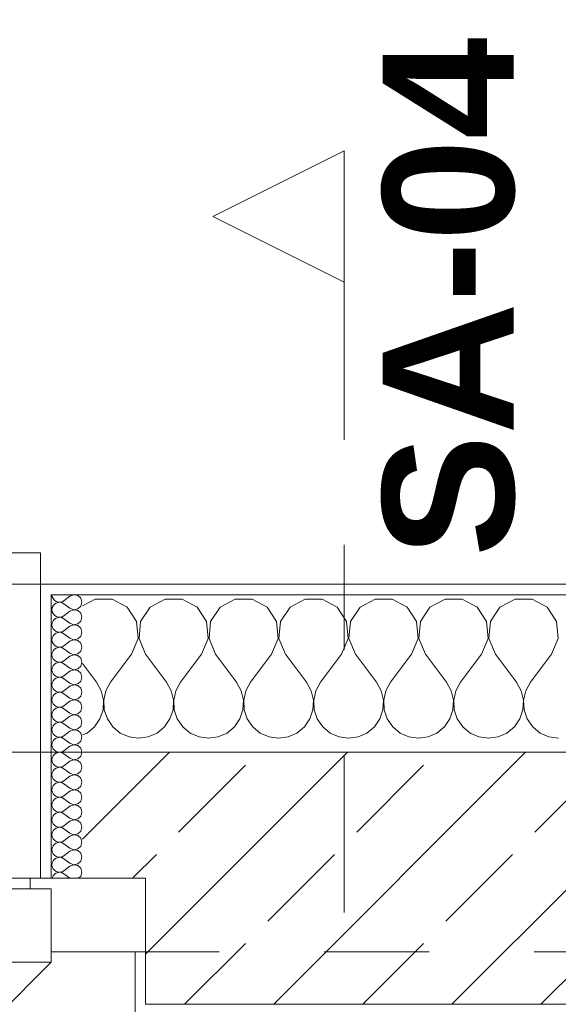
# Model space of a CAD drawing. Header units: metres. Extents: x -4 to 99, y -11 to 17.
# Tile 367 of 656: x 32.22 to 32.733, y 13.455 to 14.393. Entities that reach past the tile are written whole.
import ezdxf

# ---------------------------------------------------------------- set-up
doc = ezdxf.new("R2010")
doc.units = ezdxf.units.M
doc.header["$MEASUREMENT"] = 0
for name, pattern in [('Schnittlinie', [0.3, 0.15, -0.075, 0, -0.075]), ('Strichlinie eng', [0.115, 0.075, -0.04]), ('Untersicht', [0.1, 0.075, -0.025]), ('Wipeout_Contour', [1, 0, -1])]:
    doc.linetypes.add(name, pattern=pattern)
for name, color, linetype in [('152 - Bemaßung_ Beschriftung.Ausbau', 7, 'Continuous'), ('203 - Marker.Schnitt - Ausbaudetail SA', 7, 'Continuous'), ('603 - Struktur.Bodenplatte_ Decke Roh', 7, 'Continuous'), ('604 - Struktur.Wand Aussen', 7, 'Continuous'), ('Neubau_653 - Abdeckung.TB Verkofferung', 7, 'Continuous')]:
    doc.layers.add(name, color=color, linetype=linetype)
doc.styles.add('ERSTELLTER_STIL_1', font='txt')
doc.styles.add('ERSTELLTER_STIL_2', font='txt')
doc.dimstyles.new('ERSTELLTER_STIL__2', dxfattribs={"dimtxt": 0.1, "dimasz": 0.0532, "dimexe": 0.18, "dimexo": 0.0625, "dimgap": 0, "dimtad": 1, "dimtih": 1, "dimtoh": 1, "dimzin": 0, "dimdsep": 46, "dimtxsty": 'ERSTELLTER_STIL_2', "dimblk": 'ARROWHEAD_2', "dimblk1": 'ARROWHEAD_2', "dimblk2": 'ARROWHEAD_2', "dimcen": 0.09, "dimse1": 1, "dimse2": 1, "dimclrd": 7, "dimclre": 7, "dimclrt": 7, "dimazin": 0, "dimtfac": 1, "dimtdec": 4, "dimtmove": 0, "dimatfit": 3, "dimfxl": 1, "dimtolj": 1, "dimtzin": 0, "dimarcsym": 0})
pattern_1 = [(0, (0, 0), (0, 0.08660254), [0, -0.05]), (0, (0.025, 0.0433), (0, 0.08660254), [0, -0.05])]

# ---------------------------------------------------------------- blocks, each defined once
blk = doc.blocks.new('*X37')
at = {"layer": '604 - Struktur.Wand Aussen', "color": 7, "linetype": 'Continuous', "lineweight": 5}
for p, q in [((32.29188, 13.84066), (32.28, 13.83429)), ((32.30812, 13.84066), (32.29188, 13.84066)), ((32.32243, 13.83299), (32.30812, 13.84066)), ((32.35855, 13.84066), (32.34424, 13.83299)), ((32.37479, 13.84066), (32.35855, 13.84066)), ((32.3891, 13.83299), (32.37479, 13.84066)), ((32.42521, 13.84066), (32.4109, 13.83299)), ((32.44145, 13.84066), (32.42521, 13.84066)), ((32.45576, 13.83299), (32.44145, 13.84066)), ((32.49188, 13.84066), (32.47757, 13.83299)), ((32.50812, 13.84066), (32.49188, 13.84066)), ((32.52243, 13.83299), (32.50812, 13.84066)), ((32.55855, 13.84066), (32.54424, 13.83299)), ((32.57479, 13.84066), (32.55855, 13.84066)), ((32.5891, 13.83299), (32.57479, 13.84066)), ((32.62521, 13.84066), (32.6109, 13.83299)), ((32.64145, 13.84066), (32.62521, 13.84066)), ((32.65576, 13.83299), (32.64145, 13.84066)), ((32.69188, 13.84066), (32.67757, 13.83299)), ((32.70812, 13.84066), (32.69188, 13.84066)), ((32.72243, 13.83299), (32.70812, 13.84066)), ((32.33142, 13.81947), (32.32243, 13.83299)), ((32.34424, 13.83299), (32.33525, 13.81947)), ((32.39808, 13.81947), (32.3891, 13.83299)), ((32.4109, 13.83299), (32.40192, 13.81947)), ((32.46475, 13.81947), (32.45576, 13.83299)), ((32.47757, 13.83299), (32.46858, 13.81947)), ((32.53142, 13.81947), (32.52243, 13.83299)), ((32.54424, 13.83299), (32.53525, 13.81947)), ((32.59808, 13.81947), (32.5891, 13.83299)), ((32.6109, 13.83299), (32.60192, 13.81947)), ((32.66475, 13.81947), (32.65576, 13.83299)), ((32.67757, 13.83299), (32.66858, 13.81947)), ((32.73142, 13.81947), (32.72243, 13.83299)), ((32.33295, 13.8033), (32.33142, 13.81947)), ((32.33525, 13.81947), (32.33371, 13.8033)), ((32.39962, 13.8033), (32.39808, 13.81947)), ((32.40192, 13.81947), (32.40038, 13.8033)), ((32.46629, 13.8033), (32.46475, 13.81947)), ((32.46858, 13.81947), (32.46705, 13.8033)), ((32.53295, 13.8033), (32.53142, 13.81947)), ((32.53525, 13.81947), (32.53371, 13.8033)), ((32.59962, 13.8033), (32.59808, 13.81947)), ((32.60192, 13.81947), (32.60038, 13.8033)), ((32.66629, 13.8033), (32.66475, 13.81947)), ((32.66858, 13.81947), (32.66705, 13.8033)), ((32.73295, 13.8033), (32.73142, 13.81947)), ((32.32667, 13.78833), (32.33295, 13.8033)), ((32.33371, 13.8033), (32.34, 13.78833)), ((32.39333, 13.78833), (32.39962, 13.8033)), ((32.40038, 13.8033), (32.40667, 13.78833)), ((32.46, 13.78833), (32.46629, 13.8033)), ((32.46705, 13.8033), (32.47333, 13.78833)), ((32.52667, 13.78833), (32.53295, 13.8033)), ((32.53371, 13.8033), (32.54, 13.78833)), ((32.59333, 13.78833), (32.59962, 13.8033)), ((32.60038, 13.8033), (32.60667, 13.78833)), ((32.66, 13.78833), (32.66629, 13.8033)), ((32.66705, 13.8033), (32.67333, 13.78833)), ((32.72667, 13.78833), (32.73295, 13.8033)), ((32.32667, 13.78833), (32.30667, 13.76167)), ((32.34, 13.78833), (32.36, 13.76167)), ((32.39333, 13.78833), (32.37333, 13.76167)), ((32.40667, 13.78833), (32.42667, 13.76167)), ((32.46, 13.78833), (32.44, 13.76167)), ((32.47333, 13.78833), (32.49333, 13.76167)), ((32.52667, 13.78833), (32.50667, 13.76167)), ((32.54, 13.78833), (32.56, 13.76167)), ((32.59333, 13.78833), (32.57333, 13.76167)), ((32.60667, 13.78833), (32.62667, 13.76167)), ((32.66, 13.78833), (32.64, 13.76167)), ((32.67333, 13.78833), (32.69333, 13.76167)), ((32.72667, 13.78833), (32.70667, 13.76167)), ((32.28, 13.77944), (32.29333, 13.76167)), ((32.29778, 13.75362), (32.29333, 13.76167)), ((32.29987, 13.74466), (32.29778, 13.75362)), ((32.30222, 13.75362), (32.30013, 13.74466)), ((32.30667, 13.76167), (32.30222, 13.75362)), ((32.36445, 13.75362), (32.36, 13.76167)), ((32.36653, 13.74466), (32.36445, 13.75362)), ((32.36888, 13.75362), (32.3668, 13.74466)), ((32.37333, 13.76167), (32.36888, 13.75362)), ((32.43112, 13.75362), (32.42667, 13.76167)), ((32.4332, 13.74466), (32.43112, 13.75362)), ((32.43555, 13.75362), (32.43347, 13.74466)), ((32.44, 13.76167), (32.43555, 13.75362)), ((32.49778, 13.75362), (32.49333, 13.76167)), ((32.49987, 13.74466), (32.49778, 13.75362)), ((32.50222, 13.75362), (32.50013, 13.74466)), ((32.50667, 13.76167), (32.50222, 13.75362)), ((32.56445, 13.75362), (32.56, 13.76167)), ((32.56653, 13.74466), (32.56445, 13.75362)), ((32.56888, 13.75362), (32.5668, 13.74466)), ((32.57333, 13.76167), (32.56888, 13.75362)), ((32.63112, 13.75362), (32.62667, 13.76167)), ((32.6332, 13.74466), (32.63112, 13.75362)), ((32.63555, 13.75362), (32.63347, 13.74466)), ((32.64, 13.76167), (32.63555, 13.75362)), ((32.69778, 13.75362), (32.69333, 13.76167)), ((32.69987, 13.74466), (32.69778, 13.75362)), ((32.70222, 13.75362), (32.70013, 13.74466)), ((32.70667, 13.76167), (32.70222, 13.75362)), ((32.29942, 13.73547), (32.29987, 13.74466)), ((32.30013, 13.74466), (32.30058, 13.73547)), ((32.36609, 13.73547), (32.36653, 13.74466)), ((32.3668, 13.74466), (32.36725, 13.73547)), ((32.43275, 13.73547), (32.4332, 13.74466)), ((32.43347, 13.74466), (32.43391, 13.73547)), ((32.49942, 13.73547), (32.49987, 13.74466)), ((32.50013, 13.74466), (32.50058, 13.73547)), ((32.56609, 13.73547), (32.56653, 13.74466)), ((32.5668, 13.74466), (32.56725, 13.73547)), ((32.63275, 13.73547), (32.6332, 13.74466)), ((32.63347, 13.74466), (32.63391, 13.73547)), ((32.69942, 13.73547), (32.69987, 13.74466)), ((32.70013, 13.74466), (32.70058, 13.73547)), ((32.29648, 13.72676), (32.29942, 13.73547)), ((32.30058, 13.73547), (32.30352, 13.72676)), ((32.36315, 13.72676), (32.36609, 13.73547)), ((32.36725, 13.73547), (32.37019, 13.72676)), ((32.42981, 13.72676), (32.43275, 13.73547)), ((32.43391, 13.73547), (32.43685, 13.72676)), ((32.49648, 13.72676), (32.49942, 13.73547)), ((32.50058, 13.73547), (32.50352, 13.72676)), ((32.56315, 13.72676), (32.56609, 13.73547)), ((32.56725, 13.73547), (32.57019, 13.72676)), ((32.62981, 13.72676), (32.63275, 13.73547)), ((32.63391, 13.73547), (32.63685, 13.72676)), ((32.69648, 13.72676), (32.69942, 13.73547)), ((32.70058, 13.73547), (32.70352, 13.72676)), ((32.29127, 13.71918), (32.29648, 13.72676)), ((32.30352, 13.72676), (32.30873, 13.71918)), ((32.35794, 13.71918), (32.36315, 13.72676)), ((32.37019, 13.72676), (32.37539, 13.71918)), ((32.42461, 13.71918), (32.42981, 13.72676)), ((32.43685, 13.72676), (32.44206, 13.71918)), ((32.49127, 13.71918), (32.49648, 13.72676)), ((32.50352, 13.72676), (32.50873, 13.71918)), ((32.55794, 13.71918), (32.56315, 13.72676)), ((32.57019, 13.72676), (32.57539, 13.71918)), ((32.62461, 13.71918), (32.62981, 13.72676)), ((32.63685, 13.72676), (32.64206, 13.71918)), ((32.69127, 13.71918), (32.69648, 13.72676)), ((32.70352, 13.72676), (32.70873, 13.71918)), ((32.28419, 13.71331), (32.29127, 13.71918)), ((32.30873, 13.71918), (32.31581, 13.71331)), ((32.35086, 13.71331), (32.35794, 13.71918)), ((32.37539, 13.71918), (32.38248, 13.71331)), ((32.41752, 13.71331), (32.42461, 13.71918)), ((32.44206, 13.71918), (32.44914, 13.71331)), ((32.48419, 13.71331), (32.49127, 13.71918)), ((32.50873, 13.71918), (32.51581, 13.71331)), ((32.55086, 13.71331), (32.55794, 13.71918)), ((32.57539, 13.71918), (32.58248, 13.71331)), ((32.61752, 13.71331), (32.62461, 13.71918)), ((32.64206, 13.71918), (32.64914, 13.71331)), ((32.68419, 13.71331), (32.69127, 13.71918)), ((32.70873, 13.71918), (32.71581, 13.71331)), ((32.28, 13.71146), (32.28419, 13.71331)), ((32.31581, 13.71331), (32.32422, 13.7096)), ((32.32422, 13.7096), (32.33333, 13.70833)), ((32.33333, 13.70833), (32.34244, 13.7096)), ((32.34244, 13.7096), (32.35086, 13.71331)), ((32.38248, 13.71331), (32.39089, 13.7096)), ((32.39089, 13.7096), (32.4, 13.70833)), ((32.4, 13.70833), (32.40911, 13.7096)), ((32.40911, 13.7096), (32.41752, 13.71331)), ((32.44914, 13.71331), (32.45756, 13.7096)), ((32.45756, 13.7096), (32.46667, 13.70833)), ((32.46667, 13.70833), (32.47578, 13.7096)), ((32.47578, 13.7096), (32.48419, 13.71331)), ((32.51581, 13.71331), (32.52422, 13.7096)), ((32.52422, 13.7096), (32.53333, 13.70833)), ((32.53333, 13.70833), (32.54244, 13.7096)), ((32.54244, 13.7096), (32.55086, 13.71331)), ((32.58248, 13.71331), (32.59089, 13.7096)), ((32.59089, 13.7096), (32.6, 13.70833)), ((32.6, 13.70833), (32.60911, 13.7096)), ((32.60911, 13.7096), (32.61752, 13.71331)), ((32.64914, 13.71331), (32.65756, 13.7096)), ((32.65756, 13.7096), (32.66667, 13.70833)), ((32.66667, 13.70833), (32.67578, 13.7096)), ((32.67578, 13.7096), (32.68419, 13.71331)), ((32.71581, 13.71331), (32.72422, 13.7096)), ((32.72422, 13.7096), (32.73333, 13.70833))]:
    blk.add_line(p, q, dxfattribs=at)
blk = doc.blocks.new('*X61')
at = {"layer": '604 - Struktur.Wand Aussen', "color": 7, "linetype": 'Continuous', "lineweight": 5}
for p, q in [((32.25071, 13.845), (32.25099, 13.84305)), ((32.25099, 13.84305), (32.25178, 13.84124)), ((32.25178, 13.84124), (32.25304, 13.83973)), ((32.25304, 13.83973), (32.25466, 13.83861)), ((32.25466, 13.83861), (32.25653, 13.83798)), ((32.25653, 13.83773), (32.25466, 13.8371)), ((32.25653, 13.83798), (32.2585, 13.83789)), ((32.2585, 13.83783), (32.25653, 13.83773)), ((32.2585, 13.83789), (32.26042, 13.83833)), ((32.26042, 13.83738), (32.2585, 13.83783)), ((32.26042, 13.83833), (32.26214, 13.83929)), ((32.26786, 13.84357), (32.26214, 13.83929)), ((32.2715, 13.84497), (32.26786, 13.84357)), ((32.27534, 13.84425), (32.2715, 13.84497)), ((32.27822, 13.84161), (32.27534, 13.84425)), ((32.27929, 13.83786), (32.27822, 13.84161)), ((32.27822, 13.8341), (32.27929, 13.83786)), ((32.25099, 13.83267), (32.25071, 13.83071)), ((32.25071, 13.83071), (32.25099, 13.82876)), ((32.25178, 13.83447), (32.25099, 13.83267)), ((32.25099, 13.82876), (32.25178, 13.82696)), ((32.25304, 13.83599), (32.25178, 13.83447)), ((32.25466, 13.8371), (32.25304, 13.83599)), ((32.26214, 13.83643), (32.26042, 13.83738)), ((32.26786, 13.83214), (32.26214, 13.83643)), ((32.26786, 13.82929), (32.26214, 13.825)), ((32.26786, 13.83214), (32.2715, 13.83074)), ((32.2715, 13.83069), (32.26786, 13.82929)), ((32.2715, 13.83074), (32.27534, 13.83147)), ((32.27534, 13.82996), (32.2715, 13.83069)), ((32.27534, 13.83147), (32.27822, 13.8341)), ((32.27822, 13.82733), (32.27534, 13.82996)), ((32.25178, 13.82018), (32.25099, 13.81838)), ((32.25178, 13.82696), (32.25304, 13.82544)), ((32.25304, 13.8217), (32.25178, 13.82018)), ((32.25304, 13.82544), (32.25466, 13.82433)), ((32.25466, 13.82282), (32.25304, 13.8217)), ((32.25466, 13.82433), (32.25653, 13.8237)), ((32.25653, 13.82345), (32.25466, 13.82282)), ((32.25653, 13.8237), (32.2585, 13.8236)), ((32.2585, 13.82354), (32.25653, 13.82345)), ((32.2585, 13.8236), (32.26042, 13.82405)), ((32.26042, 13.8231), (32.2585, 13.82354)), ((32.26042, 13.82405), (32.26214, 13.825)), ((32.26214, 13.82214), (32.26042, 13.8231)), ((32.26786, 13.81786), (32.26214, 13.82214)), ((32.27534, 13.81718), (32.27822, 13.81982)), ((32.27929, 13.82357), (32.27822, 13.82733)), ((32.27822, 13.81982), (32.27929, 13.82357)), ((32.25099, 13.81838), (32.25071, 13.81643)), ((32.25071, 13.81643), (32.25099, 13.81448)), ((32.25099, 13.81448), (32.25178, 13.81267)), ((32.25178, 13.81267), (32.25304, 13.81116)), ((32.25304, 13.81116), (32.25466, 13.81004)), ((32.25466, 13.81004), (32.25653, 13.80941)), ((32.2585, 13.80931), (32.26042, 13.80976)), ((32.26042, 13.80976), (32.26214, 13.81071)), ((32.26786, 13.815), (32.26214, 13.81071)), ((32.26786, 13.81786), (32.2715, 13.81646)), ((32.2715, 13.8164), (32.26786, 13.815)), ((32.2715, 13.81646), (32.27534, 13.81718)), ((32.27534, 13.81567), (32.2715, 13.8164)), ((32.27822, 13.81304), (32.27534, 13.81567)), ((32.27929, 13.80929), (32.27822, 13.81304)), ((32.25099, 13.80409), (32.25071, 13.80214)), ((32.25071, 13.80214), (32.25099, 13.80019)), ((32.25178, 13.8059), (32.25099, 13.80409)), ((32.25304, 13.80742), (32.25178, 13.8059)), ((32.25466, 13.80853), (32.25304, 13.80742)), ((32.25653, 13.80916), (32.25466, 13.80853)), ((32.25653, 13.80941), (32.2585, 13.80931)), ((32.2585, 13.80926), (32.25653, 13.80916)), ((32.26042, 13.80881), (32.2585, 13.80926)), ((32.26214, 13.80786), (32.26042, 13.80881)), ((32.26786, 13.80357), (32.26214, 13.80786)), ((32.26786, 13.80071), (32.26214, 13.79643)), ((32.26786, 13.80357), (32.2715, 13.80217)), ((32.2715, 13.80211), (32.26786, 13.80071)), ((32.2715, 13.80217), (32.27534, 13.8029)), ((32.27534, 13.80139), (32.2715, 13.80211)), ((32.27534, 13.8029), (32.27822, 13.80553)), ((32.27822, 13.79876), (32.27534, 13.80139)), ((32.27822, 13.80553), (32.27929, 13.80929)), ((32.25099, 13.80019), (32.25178, 13.79839)), ((32.25178, 13.79161), (32.25099, 13.78981)), ((32.25178, 13.79839), (32.25304, 13.79687)), ((32.25304, 13.79313), (32.25178, 13.79161)), ((32.25304, 13.79687), (32.25466, 13.79575)), ((32.25466, 13.79425), (32.25304, 13.79313)), ((32.25466, 13.79575), (32.25653, 13.79512)), ((32.25653, 13.79488), (32.25466, 13.79425)), ((32.25653, 13.79512), (32.2585, 13.79503)), ((32.2585, 13.79497), (32.25653, 13.79488)), ((32.2585, 13.79503), (32.26042, 13.79547)), ((32.26042, 13.79453), (32.2585, 13.79497)), ((32.26042, 13.79547), (32.26214, 13.79643)), ((32.26214, 13.79357), (32.26042, 13.79453)), ((32.26786, 13.78929), (32.26214, 13.79357)), ((32.27534, 13.78861), (32.27822, 13.79124)), ((32.27929, 13.795), (32.27822, 13.79876)), ((32.27822, 13.79124), (32.27929, 13.795)), ((32.25099, 13.78981), (32.25071, 13.78786)), ((32.25071, 13.78786), (32.25099, 13.78591)), ((32.25099, 13.78591), (32.25178, 13.7841)), ((32.25178, 13.7841), (32.25304, 13.78258)), ((32.25304, 13.78258), (32.25466, 13.78147)), ((32.25466, 13.78147), (32.25653, 13.78084)), ((32.26042, 13.78119), (32.26214, 13.78214)), ((32.26786, 13.78643), (32.26214, 13.78214)), ((32.26786, 13.78929), (32.2715, 13.78789)), ((32.2715, 13.78783), (32.26786, 13.78643)), ((32.2715, 13.78789), (32.27534, 13.78861)), ((32.27534, 13.7871), (32.2715, 13.78783)), ((32.27822, 13.78447), (32.27534, 13.7871)), ((32.27929, 13.78071), (32.27822, 13.78447)), ((32.25099, 13.77552), (32.25071, 13.77357)), ((32.25071, 13.77357), (32.25099, 13.77162)), ((32.25178, 13.77733), (32.25099, 13.77552)), ((32.25304, 13.77884), (32.25178, 13.77733)), ((32.25466, 13.77996), (32.25304, 13.77884)), ((32.25653, 13.78059), (32.25466, 13.77996)), ((32.25653, 13.78084), (32.2585, 13.78074)), ((32.2585, 13.78069), (32.25653, 13.78059)), ((32.2585, 13.78074), (32.26042, 13.78119)), ((32.26042, 13.78024), (32.2585, 13.78069)), ((32.26214, 13.77929), (32.26042, 13.78024)), ((32.26786, 13.775), (32.26214, 13.77929)), ((32.26786, 13.77214), (32.26214, 13.76786)), ((32.26786, 13.775), (32.2715, 13.7736)), ((32.2715, 13.77354), (32.26786, 13.77214)), ((32.2715, 13.7736), (32.27534, 13.77433)), ((32.27534, 13.77282), (32.2715, 13.77354)), ((32.27534, 13.77433), (32.27822, 13.77696)), ((32.27822, 13.77018), (32.27534, 13.77282)), ((32.27822, 13.77696), (32.27929, 13.78071)), ((32.25099, 13.77162), (32.25178, 13.76982)), ((32.25178, 13.76304), (32.25099, 13.76124)), ((32.25178, 13.76982), (32.25304, 13.7683)), ((32.25304, 13.76456), (32.25178, 13.76304)), ((32.25304, 13.7683), (32.25466, 13.76718)), ((32.25466, 13.76567), (32.25304, 13.76456)), ((32.25466, 13.76718), (32.25653, 13.76655)), ((32.25653, 13.7663), (32.25466, 13.76567)), ((32.25653, 13.76655), (32.2585, 13.76646)), ((32.2585, 13.7664), (32.25653, 13.7663)), ((32.2585, 13.76646), (32.26042, 13.7669)), ((32.26042, 13.76595), (32.2585, 13.7664)), ((32.26042, 13.7669), (32.26214, 13.76786)), ((32.26214, 13.765), (32.26042, 13.76595)), ((32.26786, 13.76071), (32.26214, 13.765)), ((32.27929, 13.76643), (32.27822, 13.77018)), ((32.27822, 13.76267), (32.27929, 13.76643)), ((32.25099, 13.76124), (32.25071, 13.75929)), ((32.25071, 13.75929), (32.25099, 13.75733)), ((32.25099, 13.75733), (32.25178, 13.75553)), ((32.25178, 13.75553), (32.25304, 13.75401)), ((32.25304, 13.75401), (32.25466, 13.7529)), ((32.26042, 13.75262), (32.26214, 13.75357)), ((32.26786, 13.75786), (32.26214, 13.75357)), ((32.26786, 13.76071), (32.2715, 13.75931)), ((32.2715, 13.75926), (32.26786, 13.75786)), ((32.2715, 13.75931), (32.27534, 13.76004)), ((32.27534, 13.75853), (32.2715, 13.75926)), ((32.27534, 13.76004), (32.27822, 13.76267)), ((32.27822, 13.7559), (32.27534, 13.75853)), ((32.27929, 13.75214), (32.27822, 13.7559)), ((32.25099, 13.74695), (32.25071, 13.745)), ((32.25071, 13.745), (32.25099, 13.74305)), ((32.25178, 13.74876), (32.25099, 13.74695)), ((32.25304, 13.75027), (32.25178, 13.74876)), ((32.25466, 13.75139), (32.25304, 13.75027)), ((32.25466, 13.7529), (32.25653, 13.75227)), ((32.25653, 13.75202), (32.25466, 13.75139)), ((32.25653, 13.75227), (32.2585, 13.75217)), ((32.2585, 13.75211), (32.25653, 13.75202)), ((32.2585, 13.75217), (32.26042, 13.75262)), ((32.26042, 13.75167), (32.2585, 13.75211)), ((32.26214, 13.75071), (32.26042, 13.75167)), ((32.26786, 13.74643), (32.26214, 13.75071)), ((32.26786, 13.74643), (32.2715, 13.74503)), ((32.2715, 13.74497), (32.26786, 13.74357)), ((32.2715, 13.74503), (32.27534, 13.74575)), ((32.27534, 13.74425), (32.2715, 13.74497)), ((32.27534, 13.74575), (32.27822, 13.74839)), ((32.27822, 13.74161), (32.27534, 13.74425)), ((32.27822, 13.74839), (32.27929, 13.75214)), ((32.25099, 13.74305), (32.25178, 13.74124)), ((32.25178, 13.74124), (32.25304, 13.73973)), ((32.25304, 13.73599), (32.25178, 13.73447)), ((32.25304, 13.73973), (32.25466, 13.73861)), ((32.25466, 13.7371), (32.25304, 13.73599)), ((32.25466, 13.73861), (32.25653, 13.73798)), ((32.25653, 13.73773), (32.25466, 13.7371)), ((32.25653, 13.73798), (32.2585, 13.73789)), ((32.2585, 13.73783), (32.25653, 13.73773)), ((32.2585, 13.73789), (32.26042, 13.73833)), ((32.26042, 13.73738), (32.2585, 13.73783)), ((32.26042, 13.73833), (32.26214, 13.73929)), ((32.26214, 13.73643), (32.26042, 13.73738)), ((32.26786, 13.74357), (32.26214, 13.73929)), ((32.26786, 13.73214), (32.26214, 13.73643)), ((32.27929, 13.73786), (32.27822, 13.74161)), ((32.27822, 13.7341), (32.27929, 13.73786)), ((32.25099, 13.73267), (32.25071, 13.73071)), ((32.25071, 13.73071), (32.25099, 13.72876)), ((32.25178, 13.73447), (32.25099, 13.73267)), ((32.25099, 13.72876), (32.25178, 13.72696)), ((32.25178, 13.72696), (32.25304, 13.72544)), ((32.25304, 13.72544), (32.25466, 13.72433)), ((32.26786, 13.72929), (32.26214, 13.725)), ((32.26786, 13.73214), (32.2715, 13.73074)), ((32.2715, 13.73069), (32.26786, 13.72929)), ((32.2715, 13.73074), (32.27534, 13.73147)), ((32.27534, 13.72996), (32.2715, 13.73069)), ((32.27534, 13.73147), (32.27822, 13.7341)), ((32.27822, 13.72733), (32.27534, 13.72996)), ((32.27929, 13.72357), (32.27822, 13.72733)), ((32.25099, 13.71838), (32.25071, 13.71643)), ((32.25071, 13.71643), (32.25099, 13.71448)), ((32.25178, 13.72018), (32.25099, 13.71838)), ((32.25304, 13.7217), (32.25178, 13.72018)), ((32.25466, 13.72282), (32.25304, 13.7217)), ((32.25466, 13.72433), (32.25653, 13.7237)), ((32.25653, 13.72345), (32.25466, 13.72282)), ((32.25653, 13.7237), (32.2585, 13.7236)), ((32.2585, 13.72354), (32.25653, 13.72345)), ((32.2585, 13.7236), (32.26042, 13.72405)), ((32.26042, 13.7231), (32.2585, 13.72354)), ((32.26042, 13.72405), (32.26214, 13.725)), ((32.26214, 13.72214), (32.26042, 13.7231)), ((32.26786, 13.71786), (32.26214, 13.72214)), ((32.26786, 13.71786), (32.2715, 13.71646)), ((32.2715, 13.7164), (32.26786, 13.715)), ((32.2715, 13.71646), (32.27534, 13.71718)), ((32.27534, 13.71567), (32.2715, 13.7164)), ((32.27534, 13.71718), (32.27822, 13.71982)), ((32.27822, 13.71982), (32.27929, 13.72357)), ((32.25099, 13.71448), (32.25178, 13.71267)), ((32.25178, 13.71267), (32.25304, 13.71116)), ((32.25304, 13.70742), (32.25178, 13.7059)), ((32.25304, 13.71116), (32.25466, 13.71004)), ((32.25466, 13.70853), (32.25304, 13.70742)), ((32.25466, 13.71004), (32.25653, 13.70941)), ((32.25653, 13.70916), (32.25466, 13.70853)), ((32.25653, 13.70941), (32.2585, 13.70931)), ((32.2585, 13.70926), (32.25653, 13.70916)), ((32.2585, 13.70931), (32.26042, 13.70976)), ((32.26042, 13.70881), (32.2585, 13.70926)), ((32.26042, 13.70976), (32.26214, 13.71071)), ((32.26214, 13.70786), (32.26042, 13.70881)), ((32.26786, 13.715), (32.26214, 13.71071)), ((32.26786, 13.70357), (32.26214, 13.70786)), ((32.27822, 13.71304), (32.27534, 13.71567)), ((32.27929, 13.70929), (32.27822, 13.71304)), ((32.27822, 13.70553), (32.27929, 13.70929)), ((32.25099, 13.70409), (32.25071, 13.70214)), ((32.25071, 13.70214), (32.25099, 13.70019)), ((32.25178, 13.7059), (32.25099, 13.70409)), ((32.25099, 13.70019), (32.25178, 13.69839)), ((32.25178, 13.69839), (32.25304, 13.69687)), ((32.26786, 13.70071), (32.26214, 13.69643)), ((32.26786, 13.70357), (32.2715, 13.70217)), ((32.2715, 13.70211), (32.26786, 13.70071)), ((32.2715, 13.70217), (32.27534, 13.7029)), ((32.27534, 13.70139), (32.2715, 13.70211)), ((32.27534, 13.7029), (32.27822, 13.70553)), ((32.27822, 13.69876), (32.27534, 13.70139)), ((32.27929, 13.695), (32.27822, 13.69876)), ((32.25099, 13.68981), (32.25071, 13.68786)), ((32.25071, 13.68786), (32.25099, 13.68591)), ((32.25178, 13.69161), (32.25099, 13.68981)), ((32.25304, 13.69313), (32.25178, 13.69161)), ((32.25304, 13.69687), (32.25466, 13.69575)), ((32.25466, 13.69425), (32.25304, 13.69313)), ((32.25466, 13.69575), (32.25653, 13.69512)), ((32.25653, 13.69488), (32.25466, 13.69425)), ((32.25653, 13.69512), (32.2585, 13.69503)), ((32.2585, 13.69497), (32.25653, 13.69488)), ((32.2585, 13.69503), (32.26042, 13.69547)), ((32.26042, 13.69453), (32.2585, 13.69497)), ((32.26042, 13.69547), (32.26214, 13.69643)), ((32.26214, 13.69357), (32.26042, 13.69453)), ((32.26786, 13.68929), (32.26214, 13.69357)), ((32.26786, 13.68929), (32.2715, 13.68789)), ((32.2715, 13.68783), (32.26786, 13.68643)), ((32.2715, 13.68789), (32.27534, 13.68861)), ((32.27534, 13.6871), (32.2715, 13.68783)), ((32.27534, 13.68861), (32.27822, 13.69124)), ((32.27822, 13.69124), (32.27929, 13.695)), ((32.25099, 13.68591), (32.25178, 13.6841)), ((32.25178, 13.6841), (32.25304, 13.68258)), ((32.25304, 13.67884), (32.25178, 13.67733)), ((32.25304, 13.68258), (32.25466, 13.68147)), ((32.25466, 13.67996), (32.25304, 13.67884)), ((32.25466, 13.68147), (32.25653, 13.68084)), ((32.25653, 13.68059), (32.25466, 13.67996)), ((32.25653, 13.68084), (32.2585, 13.68074)), ((32.2585, 13.68069), (32.25653, 13.68059)), ((32.2585, 13.68074), (32.26042, 13.68119)), ((32.26042, 13.68024), (32.2585, 13.68069)), ((32.26042, 13.68119), (32.26214, 13.68214)), ((32.26214, 13.67929), (32.26042, 13.68024)), ((32.26786, 13.68643), (32.26214, 13.68214)), ((32.26786, 13.675), (32.26214, 13.67929)), ((32.27822, 13.68447), (32.27534, 13.6871)), ((32.27929, 13.68071), (32.27822, 13.68447)), ((32.27822, 13.67696), (32.27929, 13.68071)), ((32.25099, 13.67552), (32.25071, 13.67357)), ((32.25071, 13.67357), (32.25099, 13.67162)), ((32.25178, 13.67733), (32.25099, 13.67552)), ((32.25099, 13.67162), (32.25178, 13.66982)), ((32.25178, 13.66982), (32.25304, 13.6683)), ((32.26786, 13.67214), (32.26214, 13.66786)), ((32.26786, 13.675), (32.2715, 13.6736)), ((32.2715, 13.67354), (32.26786, 13.67214)), ((32.2715, 13.6736), (32.27534, 13.67433)), ((32.27534, 13.67282), (32.2715, 13.67354)), ((32.27534, 13.67433), (32.27822, 13.67696)), ((32.27822, 13.67018), (32.27534, 13.67282)), ((32.27929, 13.66643), (32.27822, 13.67018)), ((32.25099, 13.66124), (32.25071, 13.65929)), ((32.25178, 13.66304), (32.25099, 13.66124)), ((32.25304, 13.66456), (32.25178, 13.66304)), ((32.25304, 13.6683), (32.25466, 13.66718)), ((32.25466, 13.66567), (32.25304, 13.66456)), ((32.25466, 13.66718), (32.25653, 13.66655)), ((32.25653, 13.6663), (32.25466, 13.66567)), ((32.25653, 13.66655), (32.2585, 13.66646)), ((32.2585, 13.6664), (32.25653, 13.6663)), ((32.2585, 13.66646), (32.26042, 13.6669)), ((32.26042, 13.66595), (32.2585, 13.6664)), ((32.26042, 13.6669), (32.26214, 13.66786)), ((32.26214, 13.665), (32.26042, 13.66595)), ((32.26786, 13.66071), (32.26214, 13.665)), ((32.26786, 13.66071), (32.2715, 13.65931)), ((32.2715, 13.65931), (32.27534, 13.66004)), ((32.27534, 13.66004), (32.27822, 13.66267)), ((32.27822, 13.66267), (32.27929, 13.66643)), ((32.25071, 13.65929), (32.25099, 13.65733)), ((32.25099, 13.65733), (32.25178, 13.65553)), ((32.25178, 13.65553), (32.25304, 13.65401)), ((32.25304, 13.65027), (32.25178, 13.64876)), ((32.25304, 13.65401), (32.25466, 13.6529)), ((32.25466, 13.65139), (32.25304, 13.65027)), ((32.25466, 13.6529), (32.25653, 13.65227)), ((32.25653, 13.65202), (32.25466, 13.65139)), ((32.25653, 13.65227), (32.2585, 13.65217)), ((32.2585, 13.65211), (32.25653, 13.65202)), ((32.2585, 13.65217), (32.26042, 13.65262)), ((32.26042, 13.65167), (32.2585, 13.65211)), ((32.26042, 13.65262), (32.26214, 13.65357)), ((32.26214, 13.65071), (32.26042, 13.65167)), ((32.26786, 13.65786), (32.26214, 13.65357)), ((32.26786, 13.64643), (32.26214, 13.65071)), ((32.2715, 13.65926), (32.26786, 13.65786)), ((32.27534, 13.65853), (32.2715, 13.65926)), ((32.27822, 13.6559), (32.27534, 13.65853)), ((32.27929, 13.65214), (32.27822, 13.6559)), ((32.27822, 13.64839), (32.27929, 13.65214)), ((32.25099, 13.64695), (32.25071, 13.645)), ((32.25071, 13.645), (32.25099, 13.64305)), ((32.25178, 13.64876), (32.25099, 13.64695)), ((32.25099, 13.64305), (32.25178, 13.64124)), ((32.25178, 13.64124), (32.25304, 13.63973)), ((32.26786, 13.64357), (32.26214, 13.63929)), ((32.26786, 13.64643), (32.2715, 13.64503)), ((32.2715, 13.64497), (32.26786, 13.64357)), ((32.2715, 13.64503), (32.27534, 13.64575)), ((32.27534, 13.64425), (32.2715, 13.64497)), ((32.27534, 13.64575), (32.27822, 13.64839)), ((32.27822, 13.64161), (32.27534, 13.64425)), ((32.27929, 13.63786), (32.27822, 13.64161)), ((32.25099, 13.63267), (32.25071, 13.63071)), ((32.25178, 13.63447), (32.25099, 13.63267)), ((32.25304, 13.63599), (32.25178, 13.63447)), ((32.25304, 13.63973), (32.25466, 13.63861)), ((32.25466, 13.6371), (32.25304, 13.63599)), ((32.25466, 13.63861), (32.25653, 13.63798)), ((32.25653, 13.63773), (32.25466, 13.6371)), ((32.25653, 13.63798), (32.2585, 13.63789)), ((32.2585, 13.63783), (32.25653, 13.63773)), ((32.2585, 13.63789), (32.26042, 13.63833)), ((32.26042, 13.63738), (32.2585, 13.63783)), ((32.26042, 13.63833), (32.26214, 13.63929)), ((32.26214, 13.63643), (32.26042, 13.63738)), ((32.26786, 13.63214), (32.26214, 13.63643)), ((32.26786, 13.63214), (32.2715, 13.63074)), ((32.2715, 13.63074), (32.27534, 13.63147)), ((32.27534, 13.63147), (32.27822, 13.6341)), ((32.27822, 13.6341), (32.27929, 13.63786)), ((32.25071, 13.63071), (32.25099, 13.62876)), ((32.25099, 13.62876), (32.25178, 13.62696)), ((32.25178, 13.62696), (32.25304, 13.62544)), ((32.25304, 13.62544), (32.25466, 13.62433)), ((32.25466, 13.62282), (32.25304, 13.6217)), ((32.25466, 13.62433), (32.25653, 13.6237)), ((32.25653, 13.62345), (32.25466, 13.62282)), ((32.25653, 13.6237), (32.2585, 13.6236)), ((32.2585, 13.62354), (32.25653, 13.62345)), ((32.2585, 13.6236), (32.26042, 13.62405)), ((32.26042, 13.6231), (32.2585, 13.62354)), ((32.26042, 13.62405), (32.26214, 13.625)), ((32.26214, 13.62214), (32.26042, 13.6231)), ((32.26786, 13.62929), (32.26214, 13.625)), ((32.26786, 13.61786), (32.26214, 13.62214)), ((32.2715, 13.63069), (32.26786, 13.62929)), ((32.27534, 13.62996), (32.2715, 13.63069)), ((32.27822, 13.62733), (32.27534, 13.62996)), ((32.27929, 13.62357), (32.27822, 13.62733)), ((32.27822, 13.61982), (32.27929, 13.62357)), ((32.25099, 13.61838), (32.25071, 13.61643)), ((32.25071, 13.61643), (32.25099, 13.61448)), ((32.25178, 13.62018), (32.25099, 13.61838)), ((32.25099, 13.61448), (32.25178, 13.61267)), ((32.25304, 13.6217), (32.25178, 13.62018)), ((32.26786, 13.615), (32.26214, 13.61071)), ((32.26786, 13.61786), (32.2715, 13.61646)), ((32.2715, 13.6164), (32.26786, 13.615)), ((32.2715, 13.61646), (32.27534, 13.61718)), ((32.27534, 13.61567), (32.2715, 13.6164)), ((32.27534, 13.61718), (32.27822, 13.61982)), ((32.27822, 13.61304), (32.27534, 13.61567)), ((32.27929, 13.60929), (32.27822, 13.61304)), ((32.25099, 13.60409), (32.25071, 13.60214)), ((32.25178, 13.6059), (32.25099, 13.60409)), ((32.25178, 13.61267), (32.25304, 13.61116)), ((32.25304, 13.60742), (32.25178, 13.6059)), ((32.25304, 13.61116), (32.25466, 13.61004)), ((32.25466, 13.60853), (32.25304, 13.60742)), ((32.25466, 13.61004), (32.25653, 13.60941)), ((32.25653, 13.60916), (32.25466, 13.60853)), ((32.25653, 13.60941), (32.2585, 13.60931)), ((32.2585, 13.60926), (32.25653, 13.60916)), ((32.2585, 13.60931), (32.26042, 13.60976)), ((32.26042, 13.60881), (32.2585, 13.60926)), ((32.26042, 13.60976), (32.26214, 13.61071)), ((32.26214, 13.60786), (32.26042, 13.60881)), ((32.26786, 13.60357), (32.26214, 13.60786)), ((32.26786, 13.60357), (32.2715, 13.60217)), ((32.27534, 13.6029), (32.27822, 13.60553)), ((32.27822, 13.60553), (32.27929, 13.60929)), ((32.25071, 13.60214), (32.25099, 13.60019)), ((32.25099, 13.60019), (32.25178, 13.59839)), ((32.25178, 13.59839), (32.25304, 13.59687)), ((32.25304, 13.59687), (32.25466, 13.59575)), ((32.25466, 13.59425), (32.25304, 13.59313)), ((32.25466, 13.59575), (32.25653, 13.59512)), ((32.25653, 13.59488), (32.25466, 13.59425)), ((32.25653, 13.59512), (32.2585, 13.59503)), ((32.2585, 13.59497), (32.25653, 13.59488)), ((32.2585, 13.59503), (32.26042, 13.59547)), ((32.26042, 13.59453), (32.2585, 13.59497)), ((32.26042, 13.59547), (32.26214, 13.59643)), ((32.26214, 13.59357), (32.26042, 13.59453)), ((32.26786, 13.60071), (32.26214, 13.59643)), ((32.2715, 13.60211), (32.26786, 13.60071)), ((32.2715, 13.60217), (32.27534, 13.6029)), ((32.27534, 13.60139), (32.2715, 13.60211)), ((32.27822, 13.59876), (32.27534, 13.60139)), ((32.27929, 13.595), (32.27822, 13.59876)), ((32.27822, 13.59124), (32.27929, 13.595)), ((32.25099, 13.58981), (32.25071, 13.58786)), ((32.25071, 13.58786), (32.25099, 13.58591)), ((32.25178, 13.59161), (32.25099, 13.58981)), ((32.25099, 13.58591), (32.25178, 13.5841)), ((32.25304, 13.59313), (32.25178, 13.59161)), ((32.26786, 13.58929), (32.26214, 13.59357)), ((32.26786, 13.58643), (32.26214, 13.58214)), ((32.26786, 13.58929), (32.2715, 13.58789)), ((32.2715, 13.58783), (32.26786, 13.58643)), ((32.2715, 13.58789), (32.27534, 13.58861)), ((32.27534, 13.5871), (32.2715, 13.58783)), ((32.27534, 13.58861), (32.27822, 13.59124)), ((32.27822, 13.58447), (32.27534, 13.5871)), ((32.25099, 13.57552), (32.25091, 13.575)), ((32.25178, 13.57733), (32.25099, 13.57552)), ((32.25178, 13.5841), (32.25304, 13.58258)), ((32.25304, 13.57884), (32.25178, 13.57733)), ((32.25304, 13.58258), (32.25466, 13.58147)), ((32.25466, 13.57996), (32.25304, 13.57884)), ((32.25466, 13.58147), (32.25653, 13.58084)), ((32.25653, 13.58059), (32.25466, 13.57996)), ((32.25653, 13.58084), (32.2585, 13.58074)), ((32.2585, 13.58069), (32.25653, 13.58059)), ((32.2585, 13.58074), (32.26042, 13.58119)), ((32.26042, 13.58024), (32.2585, 13.58069)), ((32.26042, 13.58119), (32.26214, 13.58214)), ((32.26214, 13.57929), (32.26042, 13.58024)), ((32.26786, 13.575), (32.26214, 13.57929)), ((32.27608, 13.575), (32.27822, 13.57696)), ((32.27929, 13.58071), (32.27822, 13.58447)), ((32.27822, 13.57696), (32.27929, 13.58071))]:
    blk.add_line(p, q, dxfattribs=at)
blk = doc.blocks.new('*D244')
at = {"layer": '152 - Bemaßung_ Beschriftung.Ausbau', "color": 7, "linetype": 'Continuous', "lineweight": 5}
for p, q in [((29.94, 14.8025), (29.94, 14.9075)), ((32.34, 14.8025), (32.34, 14.9075)), ((29.96021, 14.89), (29.91979, 14.82)), ((32.36021, 14.89), (32.31979, 14.82)), ((29.94, 14.855), (32.34, 14.855))]:
    blk.add_line(p, q, dxfattribs=at)
at = {"layer": '152 - Bemaßung_ Beschriftung.Ausbau', "color": 7, "lineweight": 5, "char_height": 0.1, "attachment_point": 7, "style": 'ERSTELLTER_STIL_2'}
for s, insert in [('\\A1;{\\pql;\\fArial|b0|i0|c0|p38;2,40}', (31.00697, 14.875)), ('\\A1;{\\pql;\\fArial|b0|i0|c0|p38;2,01}', (31.00697, 14.735))]:
    blk.add_mtext(s, dxfattribs=dict(at, insert=insert))
blk = doc.blocks.new('ARROWHEAD_2')
at = {"color": 0, "linetype": 'Continuous', "lineweight": 0}
for p, q in [((-0.378, -0.655), (0.378, 0.655)), ((0, 0), (-1, 0))]:
    blk.add_line(p, q, dxfattribs=at)
blk = doc.blocks.new('*D245')
at = {"layer": '152 - Bemaßung_ Beschriftung.Ausbau', "color": 7, "linetype": 'Continuous', "lineweight": 5}
for p, q in [((32.34, 14.8025), (32.34, 14.9075)), ((33.54, 14.8025), (33.54, 14.9075)), ((32.36021, 14.89), (32.31979, 14.82)), ((33.56021, 14.89), (33.51979, 14.82)), ((32.34, 14.855), (33.54, 14.855))]:
    blk.add_line(p, q, dxfattribs=at)
at = {"layer": '152 - Bemaßung_ Beschriftung.Ausbau', "color": 7, "lineweight": 5, "insert": (32.80697, 14.875), "char_height": 0.1, "attachment_point": 7, "style": 'ERSTELLTER_STIL_2'}
blk.add_mtext('\\A1;{\\pql;\\fArial|b0|i0|c0|p38;1,20}', dxfattribs=at)
blk = doc.blocks.new('*D277')
at = {"layer": '152 - Bemaßung_ Beschriftung.Ausbau', "color": 7, "linetype": 'Continuous', "lineweight": 5}
for p, q in [((29.40002, 15.3025), (29.40002, 15.4075)), ((32.85003, 15.3025), (32.85003, 15.4075)), ((29.42023, 15.39), (29.37982, 15.32)), ((32.87023, 15.39), (32.82982, 15.32)), ((29.40002, 15.355), (32.85003, 15.355))]:
    blk.add_line(p, q, dxfattribs=at)
at = {"layer": '152 - Bemaßung_ Beschriftung.Ausbau', "color": 7, "lineweight": 5, "char_height": 0.1, "attachment_point": 7, "style": 'ERSTELLTER_STIL_2'}
for s, insert in [('\\A1;{\\pql;\\fArial|b0|i0|c0|p38;3,45}', (30.91611, 15.375)), ('\\A1;{\\pql;\\fArial|b0|i0|c0|p38;15}', (32.67802, 15.375))]:
    blk.add_mtext(s, dxfattribs=dict(at, insert=insert))
blk = doc.blocks.new('*D316')
at = {"layer": '152 - Bemaßung_ Beschriftung.Ausbau', "color": 7, "linetype": 'Continuous', "lineweight": 5}
for p, q in [((29.47999, 15.8025), (29.47999, 15.9075)), ((32.77999, 15.8025), (32.77999, 15.9075)), ((29.5002, 15.89), (29.45978, 15.82)), ((32.8002, 15.89), (32.75978, 15.82)), ((29.47999, 15.855), (32.77999, 15.855))]:
    blk.add_line(p, q, dxfattribs=at)
at = {"layer": '152 - Bemaßung_ Beschriftung.Ausbau', "color": 7, "lineweight": 5, "insert": (30.99696, 15.875), "char_height": 0.1, "attachment_point": 7, "style": 'ERSTELLTER_STIL_2'}
blk.add_mtext('\\A1;{\\pql;\\fArial|b0|i0|c0|p38;3,30}', dxfattribs=at)

msp = doc.modelspace()

# ---------------------------------------------------------------- hatches: boundary and pattern name
at = {"layer": '604 - Struktur.Wand Aussen', "linetype": 'Continuous', "lineweight": 0, "true_color": 0x000000}
h = msp.add_hatch(dxfattribs=at)
h.set_pattern_fill('Verputz_0001', color=18, style=0, pattern_type=2)
h.set_pattern_definition(pattern_1)
h.paths.add_polyline_path([(32.25, 13.855), (32.24, 13.855), (32.24, 13.575), (32.25, 13.575)])
h = msp.add_hatch(dxfattribs=at)
h.set_pattern_fill('Verputz_0001', color=18, style=0, pattern_type=2)
h.set_pattern_definition(pattern_1)
h.paths.add_polyline_path([(32.25, 13.855), (32.25, 13.845), (33.63, 13.845), (33.63, 13.855)])
h = msp.add_hatch(dxfattribs=at)
h.set_pattern_fill('Beton__Stahlbeton_0001', color=18, style=0, pattern_type=2)
h.set_pattern_definition([(45, (0, 0), (-0.0848528, 0.0848528), []), (45, (-0.04243, 0.04243), (-0.0848528, 0.0848528), [0.09, -0.03])])
h.paths.add_polyline_path([(32.28, 13.695), (32.28, 13.575), (32.34, 13.575), (32.34, 13.505), (32.34, 13.455), (33.54, 13.455), (33.54, 13.505), (33.54, 13.575), (33.6, 13.575), (33.6, 13.695)])
h = msp.add_hatch(dxfattribs=at)
h.set_pattern_fill('Gips_0001', color=18, style=0, pattern_type=2)
h.set_pattern_definition([(45, (0, 0), (-0.01767767, 0.01767767), [0, -0.025])])
h.paths.add_polyline_path([(32.34, 13.445), (32.34, 13.505), (32.33, 13.505), (32.33, 13.445)])

# ---------------------------------------------------------------- linework, layer by layer
at = {"layer": '203 - Marker.Schnitt - Ausbaudetail SA', "color": 7, "linetype": 'Schnittlinie', "lineweight": 13}
msp.add_line((32.52915, 14.1425), (32.52915, 12.66298), dxfattribs=at)
at = {"layer": '603 - Struktur.Bodenplatte_ Decke Roh', "color": 7, "linetype": 'Continuous', "lineweight": 18, "flags": 128}
msp.add_lwpolyline([(47.47999, 13.695), (14.77999, 13.695), (14.77999, 12.99998), (14.84, 12.99998), (14.84, 8.58498), (13.03, 8.58498), (13.03, 8.72498), (11.41, 8.72498), (11.41, 12.99998), (11.47999, 12.99998), (11.47999, 13.695), (-0.015, 13.695), (-0.015, 0.005)], dxfattribs=at)
at = {"layer": '604 - Struktur.Wand Aussen', "color": 7, "linetype": 'Continuous', "lineweight": 9}
for p, q in [((32.24, 13.885), (30.04, 13.885)), ((32.24, 13.855), (32.24, 13.885)), ((32.25, 13.495), (31.83281, 13.07781))]:
    msp.add_line(p, q, dxfattribs=at)
at = {"layer": '604 - Struktur.Wand Aussen', "color": 7, "linetype": 'Strichlinie eng', "lineweight": 9}
msp.add_line((32.24, 13.855), (30.04, 13.855), dxfattribs=at)
at = {"layer": '604 - Struktur.Wand Aussen', "color": 7, "linetype": 'Continuous', "lineweight": 5}
for p, q in [((32.24, 13.855), (32.24, 13.845)), ((32.25, 13.855), (32.24, 13.855)), ((32.24, 13.855), (32.24, 13.845)), ((32.24, 13.845), (32.24, 13.705)), ((32.24, 13.845), (32.24, 13.705)), ((32.28, 13.845), (32.25, 13.845)), ((32.25, 13.575), (32.25, 13.845)), ((32.25, 13.845), (32.25, 13.575)), ((33.6, 13.845), (32.28, 13.845)), ((32.24, 13.705), (32.24, 13.695)), ((32.24, 13.705), (32.24, 13.695)), ((32.24, 13.695), (32.24, 13.575)), ((32.24, 13.695), (32.24, 13.575)), ((32.25, 13.575), (32.24, 13.575)), ((32.25, 13.575), (32.24, 13.575)), ((32.25, 13.575), (32.24, 13.575)), ((32.28, 13.575), (32.25, 13.575)), ((32.28, 13.575), (32.25, 13.575)), ((32.28, 13.575), (32.25, 13.575)), ((32.34, 13.505), (32.33, 13.505)), ((32.33, 13.505), (32.33, 13.455)), ((32.33, 13.505), (32.33, 13.455)), ((32.34, 13.505), (32.33, 13.505)), ((32.34, 13.505), (32.33, 13.505)), ((32.33, 13.455), (32.33, 13.445)), ((32.33, 13.455), (32.33, 13.445))]:
    msp.add_line(p, q, dxfattribs=at)
at = {"layer": '604 - Struktur.Wand Aussen', "color": 7, "linetype": 'Continuous', "lineweight": 13}
for p, q in [((33.6, 13.695), (32.28, 13.695)), ((31.68, 13.575), (32.23, 13.575)), ((32.23, 13.565), (32.23, 13.575)), ((32.23, 13.575), (32.34, 13.575)), ((32.34, 13.575), (32.28, 13.575)), ((32.34, 13.575), (32.28, 13.575)), ((32.34, 13.575), (32.28, 13.575)), ((32.34, 13.575), (32.34, 13.505)), ((32.34, 13.575), (32.34, 13.505)), ((32.34, 13.575), (32.34, 13.505)), ((32.17, 13.565), (32.25, 13.565)), ((32.25, 13.565), (32.23, 13.565)), ((32.25, 13.505), (32.25, 13.565)), ((32.25, 13.565), (32.25, 13.495)), ((32.34, 13.505), (32.25, 13.505)), ((32.34, 13.455), (32.34, 13.505)), ((32.25, 13.495), (32.17, 13.495)), ((32.34, 13.455), (33.54, 13.455))]:
    msp.add_line(p, q, dxfattribs=at)
at = {"layer": '604 - Struktur.Wand Aussen', "color": 7, "linetype": 'Continuous', "lineweight": 5, "flags": 128}
msp.add_lwpolyline([(33.63, 13.855), (32.25, 13.855)], dxfattribs=at)
at = {"layer": 'Neubau_653 - Abdeckung.TB Verkofferung', "color": 1, "linetype": 'Untersicht', "lineweight": 9}
msp.add_line((15.11, 13.50498), (47.24003, 13.50498), dxfattribs=at)

# ---------------------------------------------------------------- block references
at = {"layer": '604 - Struktur.Wand Aussen', "color": 7, "lineweight": 18}
for name in ['*X61', '*X37']:
    msp.add_blockref(name, (0, 0), dxfattribs=at)

# ---------------------------------------------------------------- texts
at = {"layer": '203 - Marker.Schnitt - Ausbaudetail SA', "color": 7, "lineweight": 13, "insert": (32.69245, 13.88093), "char_height": 0.125, "attachment_point": 7, "rotation": 90, "style": 'ERSTELLTER_STIL_1'}
msp.add_mtext('\\A1;{\\pql;\\pt0;\\fArial|b1|i0|c0|p38;SA-04}', dxfattribs=at)

# ---------------------------------------------------------------- dimensions: what is measured, and where the dimension line sits
at = {"layer": '152 - Bemaßung_ Beschriftung.Ausbau', "color": 7, "linetype": 'Continuous', "lineweight": 5}
dim = msp.add_linear_dim(base=(32.34, 14.855), p1=(29.94, 13.575), p2=(32.34, 13.575), dimstyle='ERSTELLTER_STIL__2', dxfattribs=at)
dim.commit()
dim.dimension.update_dxf_attribs({"geometry": '*D244', "text_midpoint": (31.13685, 14.925), "dimtype": 160})

# ---------------------------------------------------------------- next in the draw order: wipeouts: each hides what was drawn before it
at = {"color": 254, "linetype": 'Wipeout_Contour', "lineweight": 0, "ltscale": 105.919655}
msp.add_wipeout([(32.52915, 14.2675), (32.40415, 14.205), (32.52915, 14.1425)], dxfattribs=at).dxf.layer = '203 - Marker.Schnitt - Ausbaudetail SA'

# ---------------------------------------------------------------- next in the draw order: linework, layer by layer
at = {"layer": '203 - Marker.Schnitt - Ausbaudetail SA', "color": 7, "linetype": 'Continuous', "lineweight": 13, "flags": 128}
msp.add_lwpolyline([(32.52915, 14.2675), (32.52915, 14.1425), (32.40415, 14.205)], close=True, dxfattribs=at)

# ---------------------------------------------------------------- next in the draw order: dimensions: what is measured, and where the dimension line sits
at = {"layer": '152 - Bemaßung_ Beschriftung.Ausbau', "color": 7, "linetype": 'Continuous', "lineweight": 5}
for base, p1, p2, picture, middle in [((32.77999, 15.855), (29.47999, 12.99998), (32.77999, 12.99998), '*D316', (31.12684, 15.925)), ((32.85003, 15.355), (29.40002, 10.62499), (32.85003, 10.74998), '*D277', (31.04599, 15.425)), ((33.54, 14.855), (32.34, 13.575), (33.54, 13.575), '*D245', (32.93685, 14.925))]:
    dim = msp.add_linear_dim(base=base, p1=p1, p2=p2, dimstyle='ERSTELLTER_STIL__2', dxfattribs=at)
    dim.commit()
    dim.dimension.update_dxf_attribs({"geometry": picture, "text_midpoint": middle, "dimtype": 160})

doc.saveas('drawing.dxf')
